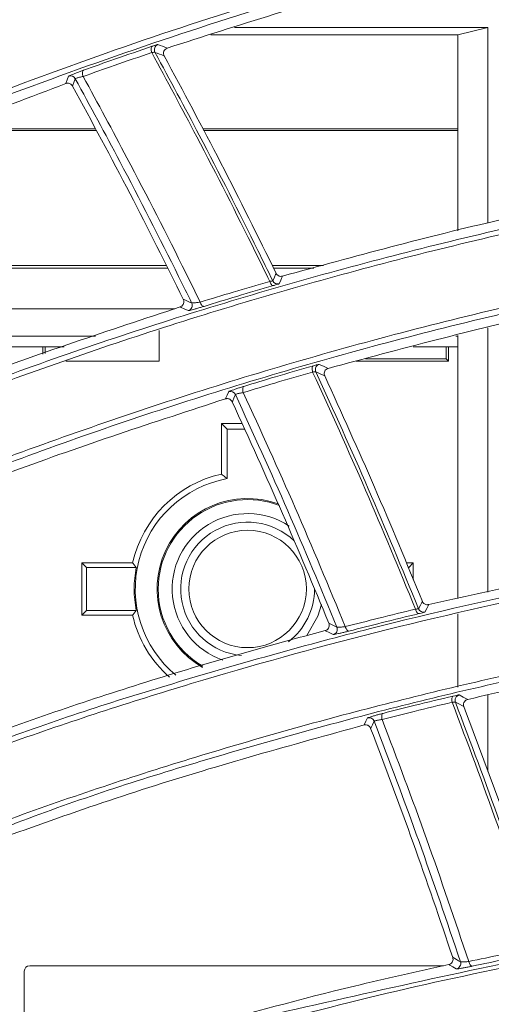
# Model space of a CAD drawing. Header units: millimetres. Extents: x 0 to 1118, y 0 to 864.
# Tile 403 of 512: x 565.51 to 569.81, y 435.18 to 444.17. Entities that reach past the tile are written whole.
import ezdxf

# ---------------------------------------------------------------- set-up
doc = ezdxf.new("R2010")
doc.units = ezdxf.units.MM
doc.styles.add('SLDTEXTSTYLE0', font='TXT', dxfattribs={"width": 0.605})
doc.dimstyles.new('SLDDIMSTYLE3', dxfattribs={"dimtxt": 3.175, "dimasz": 3.302, "dimexe": 0, "dimexo": 0.0625, "dimgap": 0.79375, "dimtad": 0, "dimtih": 1, "dimtoh": 1, "dimdec": 1, "dimlfac": 4, "dimrnd": 1e-09, "dimzin": 12, "dimdsep": 46, "dimtxsty": 'SLDTEXTSTYLE0', "dimsah": 1, "dimcen": 0.09, "dimadec": 0, "dimazin": 3, "dimtfac": 1, "dimtofl": 0, "dimtmove": 0, "dimatfit": 3, "dimfxl": 1, "dimfrac": 2, "dimtolj": 1, "dimtzin": 12, "dimarcsym": 0})

# ---------------------------------------------------------------- blocks, each defined once
blk = doc.blocks.new('_D_3')
at = {"color": 7, "linetype": 'Continuous', "lineweight": 0}
for p, q in [((465.5768, 443.2583), (465.5768, 471.3527)), ((606.8697, 443.2583), (606.8697, 471.3527)), ((465.5768, 469.7527), (530.7662, 469.7527)), ((606.8697, 469.7527), (541.6803, 469.7527))]:
    blk.add_line(p, q, dxfattribs=at)
for points in [[(465.5768, 469.7527), (468.8788, 469.2447), (468.8788, 470.2607)], [(606.8697, 469.7527), (603.5677, 470.2607), (603.5677, 469.2447)]]:
    blk.add_solid(points, dxfattribs=at)
at = {"color": 7, "linetype": 'Continuous', "lineweight": 0, "insert": (530.7662, 471.4091), "char_height": 3.175, "attachment_point": 1, "style": 'SLDTEXTSTYLE0'}
blk.add_mtext('565.2', dxfattribs=at)
blk = doc.blocks.new('_D_4')
at = {"color": 7, "linetype": 'Continuous', "lineweight": 0}
for p, q in [((462.0032, 441.2861), (462.0032, 484.1997)), ((610.4432, 441.2861), (610.4432, 484.1997)), ((462.0032, 482.5997), (530.7662, 482.5997)), ((610.4432, 482.5997), (541.6803, 482.5997))]:
    blk.add_line(p, q, dxfattribs=at)
for points in [[(462.0032, 482.5997), (465.3052, 482.0917), (465.3052, 483.1077)], [(610.4432, 482.5997), (607.1412, 483.1077), (607.1412, 482.0917)]]:
    blk.add_solid(points, dxfattribs=at)
at = {"color": 7, "linetype": 'Continuous', "lineweight": 0, "insert": (530.7662, 484.2562), "char_height": 3.175, "attachment_point": 1, "style": 'SLDTEXTSTYLE0'}
blk.add_mtext('593.8', dxfattribs=at)

msp = doc.modelspace()

# ---------------------------------------------------------------- linework, layer by layer
at = {"color": 7, "linetype": 'Continuous', "lineweight": 15}
for p, q in [((569.7775, 444.0989), (567.4653, 444.0989)), ((569.5045, 444.0333), (569.7775, 444.0989)), ((569.7775, 442.3135), (569.7775, 444.0989)), ((567.2501, 444.0333), (569.5045, 444.0333)), ((569.5045, 444.0333), (569.5045, 442.2429)), ((566.2048, 443.1597), (564.8443, 443.1597)), ((566.1962, 443.1758), (564.8851, 443.1758)), ((569.5045, 443.1758), (567.176, 443.1758)), ((569.5045, 443.1597), (567.1846, 443.1597)), ((566.8434, 441.9258), (562.1694, 441.9258)), ((568.2792, 441.9258), (567.8105, 441.9258)), ((566.855, 441.9027), (562.1818, 441.9027)), ((568.1898, 441.9027), (567.8221, 441.9027)), ((566.7782, 441.0508), (566.7782, 441.3326)), ((569.7775, 438.9431), (569.7775, 441.3552)), ((569.5045, 441.286), (569.5045, 438.885)), ((562.5741, 441.1825), (565.9126, 441.1825)), ((565.7157, 441.1825), (565.7157, 441.1146)), ((565.7376, 441.1825), (565.7376, 441.1222)), ((569.0961, 441.1825), (569.5045, 441.1825)), ((569.3964, 441.0727), (569.3964, 441.1825)), ((569.4182, 441.0508), (569.4182, 441.1825)), ((565.9267, 441.0508), (566.7782, 441.0508)), ((568.5763, 441.0508), (569.4182, 441.0508)), ((568.6626, 441.0727), (569.3964, 441.0727)), ((569.3964, 441.0727), (569.4182, 441.0508)), ((567.347, 440.4829), (567.5343, 440.4829)), ((567.3982, 440.4316), (567.347, 440.4829)), ((567.347, 440.0206), (567.347, 440.4829)), ((567.3982, 440.4316), (567.5574, 440.4316)), ((567.3982, 439.9788), (567.3982, 440.4316)), ((566.1154, 439.1685), (566.074, 439.2099)), ((566.074, 439.2099), (566.074, 438.7324)), ((566.5363, 439.2099), (566.074, 439.2099)), ((566.1154, 439.1685), (566.1154, 438.7738)), ((566.5699, 439.1685), (566.1154, 439.1685)), ((569.0332, 439.2099), (569.0975, 439.2099)), ((569.056, 439.1685), (569.0975, 439.2099)), ((569.0975, 439.2099), (569.0975, 439.0567)), ((566.1154, 438.7738), (566.074, 438.7324)), ((566.5363, 438.7324), (566.074, 438.7324)), ((566.5699, 438.7738), (566.1154, 438.7738)), ((569.5045, 438.744), (569.5045, 438.0748)), ((569.7775, 437.3047), (569.7775, 438.0039)), ((565.5482, 434.4841), (565.5482, 435.4793)), ((569.3734, 435.5293), (565.5982, 435.5293))]:
    msp.add_line(p, q, dxfattribs=at)
at = {"color": 9, "linetype": 'Continuous', "lineweight": 0}
for p, q in [((562.3843, 441.531), (566.9229, 441.531)), ((566.199, 441.2813), (562.5203, 441.2813)), ((569.5045, 441.2813), (569.4859, 441.2813)), ((562.574, 441.1827), (565.9131, 441.1827)), ((569.0968, 441.1827), (569.5045, 441.1827))]:
    msp.add_line(p, q, dxfattribs=at)
at = {"color": 9, "linetype": 'Continuous', "lineweight": 0, "flags": 128}
for points in [[(566.711, 443.8711), (566.708, 443.8806), (566.7059, 443.8901), (566.7048, 443.8993), (566.7047, 443.9078), (566.7057, 443.9152), (566.7078, 443.9213), (566.7108, 443.9258), (566.7146, 443.9286)], [(566.7405, 443.8734), (566.7365, 443.8834), (566.7353, 443.8883)], [(565.9274, 443.5885), (565.9306, 443.5972), (565.94, 443.6229), (565.9516, 443.6546)], [(566.0133, 443.632), (566.0011, 443.5985), (565.9924, 443.5746), (565.9888, 443.5649)], [(566.0856, 443.6528), (566.0824, 443.6622), (566.0802, 443.6716), (566.079, 443.6808), (566.0788, 443.6892), (566.0798, 443.6966), (566.0818, 443.7027), (566.0848, 443.7073), (566.0886, 443.7101)], [(567.815, 441.7861), (567.8307, 441.8203), (567.8415, 441.8439), (567.8463, 441.8544)], [(567.821, 441.7425), (567.8167, 441.7425), (567.8122, 441.7441), (567.8075, 441.7473), (567.8028, 441.7519), (567.7982, 441.7579), (567.794, 441.7649), (567.7903, 441.7728), (567.7872, 441.7813)], [(567.9046, 441.8289), (567.8994, 441.8175), (567.8883, 441.7932), (567.873, 441.7597)], [(567.188, 441.5528), (567.1836, 441.5527), (567.1789, 441.5543), (567.1741, 441.5574), (567.1692, 441.5619), (567.1645, 441.5678), (567.1602, 441.5749), (567.1563, 441.5827), (567.153, 441.5912)], [(567.0443, 441.514), (567.0082, 441.53), (566.979, 441.5428), (566.9695, 441.547)], [(568.1794, 440.9529), (568.1768, 440.9625), (568.1752, 440.9721), (568.1746, 440.9812), (568.1749, 440.9896), (568.1763, 440.9969), (568.1786, 441.0028), (568.1818, 441.0072), (568.1857, 441.0097)], [(568.2088, 440.9543), (568.2054, 440.9644), (568.2046, 440.9689)], [(568.2396, 441.023), (568.279, 441.0054), (568.3215, 440.9862)], [(567.3848, 440.7082), (567.3885, 440.7168), (567.3995, 440.7421), (567.413, 440.7734)], [(567.5461, 440.7654), (567.5434, 440.7749), (567.5417, 440.7844), (567.5409, 440.7935), (567.5412, 440.8018), (567.5425, 440.8091), (567.5448, 440.8151), (567.548, 440.8194), (567.5519, 440.822)], [(567.474, 440.7471), (567.4597, 440.7139), (567.4495, 440.6904), (567.4454, 440.6807)], [(569.1497, 438.7457), (569.1454, 438.7459), (569.1409, 438.7477), (569.1364, 438.7512), (569.1319, 438.7561), (569.1276, 438.7623), (569.1238, 438.7696), (569.1204, 438.7778), (569.1177, 438.7865)], [(569.1456, 438.7905), (569.1633, 438.8241), (569.1755, 438.8472), (569.181, 438.8576)], [(569.2385, 438.8284), (569.2326, 438.8172), (569.22, 438.7934), (569.2027, 438.7605)], [(568.5105, 438.5862), (568.5062, 438.5863), (568.5015, 438.5881), (568.4968, 438.5915), (568.4922, 438.5963), (568.4878, 438.6025), (568.4837, 438.6098), (568.4802, 438.618), (568.4774, 438.6267)], [(568.3661, 438.5543), (568.3313, 438.5721), (568.3033, 438.5864), (568.294, 438.5912)], [(569.4614, 437.9925), (569.4575, 437.9901), (569.4542, 437.986), (569.4516, 437.9803), (569.4499, 437.9731), (569.4492, 437.9648), (569.4494, 437.9557), (569.4505, 437.9461), (569.4526, 437.9365)], [(569.5161, 438.0033), (569.5541, 437.9837), (569.595, 437.9624)], [(569.4818, 437.937), (569.4791, 437.9472), (569.4786, 437.9512)], [(568.649, 437.7284), (568.6532, 437.737), (568.6657, 437.7618), (568.6812, 437.7927)], [(568.8215, 437.8347), (568.8175, 437.8323), (568.8142, 437.8281), (568.8117, 437.8223), (568.8101, 437.8152), (568.8094, 437.8069), (568.8097, 437.7979), (568.811, 437.7884), (568.8132, 437.7788)], [(568.7413, 437.7626), (568.7249, 437.7299), (568.7134, 437.7068), (568.7086, 437.6973)], [(569.4903, 435.4998), (569.4569, 435.5193), (569.4301, 435.535), (569.4211, 435.5402)], [(569.6038, 435.5674), (569.6063, 435.5585), (569.6094, 435.5501), (569.6131, 435.5426), (569.6172, 435.5361), (569.6216, 435.531), (569.6262, 435.5273), (569.6307, 435.5253), (569.6351, 435.525)]]:
    msp.add_lwpolyline(points, dxfattribs=at)
at = {"color": 7, "linetype": 'Continuous', "lineweight": 15, "flags": 128}
for points in [[(566.5699, 439.1685), (566.541, 439.204), (566.5363, 439.2099)], [(568.1264, 438.5449), (568.2277, 438.7224), (568.2595, 438.8294)], [(566.5699, 438.7738), (566.541, 438.7383), (566.5363, 438.7324)]]:
    msp.add_lwpolyline(points, dxfattribs=at)
at = {"color": 7, "linetype": 'Continuous', "lineweight": 15}
msp.add_circle((567.5857, 438.9711), 0.5362, dxfattribs=at)
for centre, radius, start, end in [((566.7845, 443.8973), 0.05, 109.76649, 190.29771), ((565.9695, 443.6079), 0.05, 28.86786, 110.96139), ((567.8601, 441.808), 0.05, 205.90749, 285.02169), ((568.2542, 440.9752), 0.05, 107.00267, 187.20598), ((567.4287, 440.7259), 0.05, 25.03711, 108.19101), ((567.5857, 438.9711), 1.0763, 102.81787, 167.18213), ((567.5857, 438.9711), 1.025, 100.54029, 230.29271), ((567.5857, 438.9711), 0.826, 70.08801, 240.1184), ((567.5857, 438.9711), 0.8157, 69.0027, 180), ((567.5857, 438.9711), 0.6885, 56.59291, 250.874), ((567.5857, 438.9711), 0.6104, 45.96801, 264.70035), ((567.5857, 438.9711), 1.0348, 169.00757, 190.99243), ((567.5857, 438.9711), 0.8157, 180, 239.95111), ((567.5857, 438.9711), 0.6104, 307.84351, 0), ((569.192, 438.8093), 0.05, 202.07394, 282.36368), ((567.5857, 438.9711), 1.0763, 192.81787, 228.59439), ((569.5285, 437.9548), 0.05, 104.35618, 184.13281)]:
    msp.add_arc(centre, radius, start, end, dxfattribs=at)
at = {"color": 9, "linetype": 'Continuous', "lineweight": 0}
for centre, radius, start, end in [((545.6858, 388.5663), 59.2552, 69.071057, 69.158787), ((546.1482, 389.808), 57.8542, 69.061078, 69.149216), ((543.5195, 388.2264), 58.3258, 66.180055, 66.262106), ((567.0301, 441.562), 0.05, 286.45058, 25.96655), ((544.2038, 387.3817), 58.7049, 65.777614, 65.86363), ((540.8009, 384.6378), 60.6301, 62.92128, 62.999397), ((568.3542, 438.6029), 0.05, 283.78473, 22.11323), ((544.028, 388.7726), 55.3628, 62.53797, 62.6282), ((568.6946, 437.7445), 0.05, 21.18173, 105.54043), ((539.5125, 384.1978), 59.4936, 59.700641, 59.77934), ((569.4806, 435.5489), 0.05, 281.22008, 18.23713)]:
    msp.add_arc(centre, radius, start, end, dxfattribs=at)
at = {"color": 7, "linetype": 'Continuous', "lineweight": 15}
msp.add_ellipse((565.5982, 435.4793), major_axis=(0.0354, -0.0354), ratio=0.999924, start_param=2.356233, end_param=3.926953, dxfattribs=at)
for points, knots in [([(557.4384, 443.6043), (557.4384, 443.6043), (558.0674, 444.2334), (559.7827, 445.0135), (562.1782, 446.39), (564.7936, 447.5083), (567.4484, 448.449), (570.1693, 449.185), (572.9646, 449.7265), (575.8109, 450.0646), (577.9059, 450.1434), (578.8287, 450.1434), (578.8287, 450.1434)], [0, 0, 0, 0, 0.000001, 0.129872, 0.26045, 0.387212, 0.514753, 0.634396, 0.754031, 0.877018, 0.999999, 1, 1, 1, 1]), ([(578.8408, 450.1007), (577.8751, 450.0796), (575.9438, 450.0374), (573.0847, 449.7), (570.275, 449.1671), (567.5112, 448.4211), (564.8323, 447.4805), (562.2459, 446.3456), (559.7727, 445.0509), (558.2521, 444.0692), (557.4896, 443.577)], [0, 0, 0, 0, 0.119572, 0.23915, 0.362177, 0.485214, 0.611968, 0.739525, 0.8694, 1, 1, 1, 1]), ([(557.8556, 443.0343), (558.68, 443.5642), (560.3343, 444.6276), (562.9937, 445.9814), (565.7442, 447.1325), (568.4065, 448.0049), (571.0121, 448.653), (573.542, 449.1008), (576.1533, 449.3918), (577.9451, 449.4286), (578.841, 449.447)], [0, 0, 0, 0, 0.1431701, 0.2872849, 0.4199583, 0.5535346, 0.6638516, 0.7741628, 0.8870836, 1, 1, 1, 1]), ([(578.8287, 449.3899), (578.8287, 449.3899), (577.9207, 449.3899), (576.2212, 449.328), (573.6108, 449.0561), (571.0658, 448.6073), (568.428, 447.9543), (565.7482, 447.0751), (563.0105, 445.9342), (560.327, 444.5544), (558.7237, 443.555), (557.8601, 442.9792), (557.8601, 442.9792)], [0, 0, 0, 0, 0, 0.110264, 0.220532, 0.333469, 0.446413, 0.579077, 0.712668, 0.855848, 0.999999, 1, 1, 1, 1]), ([(559.6139, 441.5652), (559.6139, 441.5652), (560.4621, 441.9893), (562.0322, 442.914), (564.6915, 444.0481), (567.3903, 445.0062), (570.1476, 445.7471), (572.9438, 446.283), (575.7726, 446.6131), (577.8243, 446.6895), (578.7399, 446.6895), (578.7399, 446.6895)], [0, 0, 0, 0, 0.0000007, 0.1490544, 0.2983158, 0.4473276, 0.5854617, 0.7235856, 0.8617965, 0.9999993, 1, 1, 1, 1]), ([(578.7533, 446.6464), (577.7793, 446.6251), (575.824, 446.5822), (572.9662, 446.2402), (570.1809, 445.7101), (567.6737, 445.0341), (565.4271, 444.2705), (563.423, 443.4575), (561.4888, 442.5509), (560.2713, 441.8731), (559.6626, 441.5342)], [0, 0, 0, 0, 0.1376895, 0.2763788, 0.4140537, 0.5526177, 0.6636793, 0.7747445, 0.8873705, 1, 1, 1, 1]), ([(559.9898, 440.9674), (560.8418, 441.4346), (562.5513, 442.3723), (565.2775, 443.5316), (568.0841, 444.4866), (570.6051, 445.1271), (572.8479, 445.5437), (574.7769, 445.7985), (576.7455, 445.9621), (578.0842, 445.9825), (578.7535, 445.9927)], [0, 0, 0, 0, 0.159169, 0.31939, 0.467986, 0.617595, 0.712568, 0.807538, 0.90377, 1, 1, 1, 1]), ([(578.7399, 445.9359), (578.7399, 445.9359), (577.9117, 445.9359), (576.0586, 445.8719), (573.4945, 445.5957), (570.8069, 445.1227), (568.0822, 444.43), (565.285, 443.4742), (562.5363, 442.3271), (560.8831, 441.3583), (559.9909, 440.9122), (559.9909, 440.9122)], [0, 0, 0, 0, 0.000001, 0.12737, 0.254939, 0.38233, 0.531433, 0.680549, 0.840267, 0.999999, 1, 1, 1, 1]), ([(566.8524, 443.912), (567.5014, 444.1199), (568.8017, 444.5365), (570.1622, 444.8508), (570.8437, 445.0083)], [0, 0, 0, 0, 0.499136, 1, 1, 1, 1]), ([(566.8524, 443.912), (566.8455, 443.9087), (566.8327, 443.9026), (566.8208, 443.8851), (566.8167, 443.8667), (566.8189, 443.8516), (566.8225, 443.8441), (566.8237, 443.8417)], [0, 0, 0, 0, 0.2763914, 0.5143525, 0.7292101, 0.912956, 1, 1, 1, 1]), ([(566.8237, 443.8417), (566.9984, 443.516), (567.3506, 442.8594), (567.6802, 442.1912), (567.8463, 441.8544)], [0, 0, 0, 0, 0.496014, 1, 1, 1, 1]), ([(562.1922, 441.9922), (562.7948, 442.2796), (564.0017, 442.8555), (565.2848, 443.3439), (565.9274, 443.5885)], [0, 0, 0, 0, 0.499218, 1, 1, 1, 1]), ([(565.9888, 443.5649), (565.9858, 443.5693), (565.9799, 443.5781), (565.9667, 443.587), (565.9515, 443.5918), (565.9379, 443.5917), (565.93, 443.5893), (565.9274, 443.5885)], [0, 0, 0, 0, 0.208082, 0.415771, 0.634699, 0.876348, 1, 1, 1, 1]), ([(565.9888, 443.5649), (566.1653, 443.2382), (566.513, 442.5948), (566.8385, 441.94), (566.9987, 441.6176)], [0, 0, 0, 0, 0.507761, 1, 1, 1, 1]), ([(561.7295, 439.3647), (561.7295, 439.3647), (562.3332, 439.6665), (563.5324, 440.2023), (565.4438, 440.9604), (567.4282, 441.619), (569.5065, 442.1851), (571.6626, 442.6425), (573.9003, 442.9802), (576.1533, 443.1883), (577.7672, 443.2355), (578.4981, 443.2355), (578.4981, 443.2355)], [0, 0, 0, 0, 0.000001, 0.122322, 0.24464, 0.368523, 0.492402, 0.61903, 0.746162, 0.872802, 0.999999, 1, 1, 1, 1]), ([(578.5127, 443.192), (577.7417, 443.1787), (576.1962, 443.152), (573.924, 442.9373), (571.694, 442.6026), (569.5488, 442.1477), (567.4893, 441.5885), (565.5153, 440.9327), (563.5993, 440.1861), (562.3833, 439.6156), (561.7752, 439.3303)], [0, 0, 0, 0, 0.126628, 0.253822, 0.380442, 0.507578, 0.629876, 0.752178, 0.876087, 1, 1, 1, 1]), ([(571.9251, 442.754), (571.2425, 442.6254), (569.875, 442.3677), (568.5621, 442.0087), (567.9046, 441.8289)], [0, 0, 0, 0, 0.499156, 1, 1, 1, 1]), ([(578.4981, 442.482), (578.4981, 442.482), (577.4786, 442.482), (575.6247, 442.4054), (572.7689, 442.0773), (570.2196, 441.585), (567.9275, 440.9825), (565.8902, 440.3214), (563.9214, 439.5498), (562.683, 438.9985), (562.06, 438.687), (562.06, 438.687)], [0, 0, 0, 0, 0.000001, 0.161713, 0.323721, 0.485471, 0.614112, 0.742757, 0.871376, 0.999999, 1, 1, 1, 1]), ([(562.0621, 438.742), (562.6823, 439.0327), (563.9246, 439.615), (565.8924, 440.3744), (567.9327, 441.0399), (569.9994, 441.5821), (572.0806, 442.0043), (574.1741, 442.3065), (576.3182, 442.5014), (577.7813, 442.526), (578.5129, 442.5383)], [0, 0, 0, 0, 0.128383, 0.257187, 0.385581, 0.514447, 0.634915, 0.75538, 0.877692, 1, 1, 1, 1]), ([(567.8463, 441.8544), (567.8489, 441.85), (567.8541, 441.8413), (567.8665, 441.8323), (567.8809, 441.827), (567.8941, 441.8264), (567.9019, 441.8282), (567.9046, 441.8289)], [0, 0, 0, 0, 0.207293, 0.414211, 0.630792, 0.873246, 1, 1, 1, 1]), ([(568.3215, 440.9862), (568.9773, 441.1622), (570.2912, 441.5148), (571.6594, 441.7632), (572.3447, 441.8875)], [0, 0, 0, 0, 0.499143, 1, 1, 1, 1]), ([(566.9695, 441.547), (566.9751, 441.5495), (566.9863, 441.5545), (566.9984, 441.5693), (567.0044, 441.5871), (567.0041, 441.6042), (567.0002, 441.6138), (566.9987, 441.6176)], [0, 0, 0, 0, 0.224569, 0.449293, 0.667524, 0.865677, 1, 1, 1, 1]), ([(566.9695, 441.547), (566.3204, 441.3325), (565.0202, 440.9028), (563.791, 440.3853), (563.1754, 440.1261)], [0, 0, 0, 0, 0.499227, 1, 1, 1, 1]), ([(568.3215, 440.9862), (568.3145, 440.9833), (568.3014, 440.9777), (568.2888, 440.9609), (568.2838, 440.9427), (568.2852, 440.9279), (568.2883, 440.9204), (568.2892, 440.9182)], [0, 0, 0, 0, 0.28012, 0.51939, 0.734836, 0.919716, 1, 1, 1, 1]), ([(568.2892, 440.9182), (568.4426, 440.5797), (568.7517, 439.898), (569.0372, 439.206), (569.181, 438.8576)], [0, 0, 0, 0, 0.496467, 1, 1, 1, 1]), ([(563.5844, 439.2957), (564.1989, 439.5534), (565.43, 440.0696), (566.7325, 440.4951), (567.3848, 440.7082)], [0, 0, 0, 0, 0.499216, 1, 1, 1, 1]), ([(567.4454, 440.6807), (567.4427, 440.6853), (567.4374, 440.6945), (567.4247, 440.7043), (567.4099, 440.7101), (567.3959, 440.711), (567.3877, 440.7089), (567.3848, 440.7082)], [0, 0, 0, 0, 0.205811, 0.411232, 0.627585, 0.86585, 1, 1, 1, 1]), ([(567.4454, 440.6807), (567.6001, 440.3419), (567.9055, 439.6731), (568.1877, 438.9942), (568.3269, 438.6594)], [0, 0, 0, 0, 0.506717, 1, 1, 1, 1]), ([(567.3982, 439.9788), (567.3865, 439.9885), (567.3694, 440.0026), (567.3523, 440.0163), (567.347, 440.0206)], [0, 0, 0, 0, 0.685729, 1, 1, 1, 1]), ([(563.7745, 436.9967), (563.7745, 436.9967), (564.1638, 437.1265), (565.4175, 437.6463), (566.9855, 438.1392), (568.7052, 438.625), (570.4696, 439.0268), (572.3098, 439.3563), (574.202, 439.5988), (576.1581, 439.7479), (577.408, 439.7816), (578.1039, 439.7816), (578.1039, 439.7816)], [0, 0, 0, 0, 0.000001, 0.121674, 0.243345, 0.366131, 0.488915, 0.616492, 0.744432, 0.872018, 0.999999, 1, 1, 1, 1]), ([(578.1197, 439.7375), (577.4674, 439.7279), (576.1607, 439.7088), (574.2338, 439.555), (572.3363, 439.3144), (570.5082, 438.9873), (568.7494, 438.5856), (567.0595, 438.1152), (565.4079, 437.5783), (564.3473, 437.1655), (563.817, 436.9591)], [0, 0, 0, 0, 0.127578, 0.255557, 0.383129, 0.511071, 0.632731, 0.754394, 0.877196, 1, 1, 1, 1]), ([(573.2806, 439.563), (573.1305, 439.5434), (572.3681, 439.4437), (571.0072, 439.2233), (569.8285, 438.9602), (569.2385, 438.8284)], [0, 0, 0, 0, 0.109079, 0.553954, 1, 1, 1, 1]), ([(564.0621, 436.3523), (564.6019, 436.5622), (565.6827, 436.9824), (567.3718, 437.5267), (569.1079, 438.0022), (570.8669, 438.3919), (572.6422, 438.6973), (574.4333, 438.9165), (576.2588, 439.0572), (577.4995, 439.0748), (578.1198, 439.0837)], [0, 0, 0, 0, 0.126999, 0.254297, 0.381304, 0.508639, 0.630813, 0.752984, 0.876493, 1, 1, 1, 1]), ([(578.1039, 439.028), (578.1039, 439.028), (577.5209, 439.028), (576.2506, 438.9977), (574.4505, 438.864), (572.649, 438.644), (570.8649, 438.3371), (569.1004, 437.9474), (567.3676, 437.4683), (565.6758, 436.9408), (564.6017, 436.4793), (564.0569, 436.2977), (564.0569, 436.2977)], [0, 0, 0, 0, 0.000001, 0.122148, 0.244298, 0.367807, 0.49132, 0.618329, 0.74567, 0.872684, 0.999999, 1, 1, 1, 1]), ([(569.181, 438.8576), (569.1833, 438.853), (569.188, 438.844), (569.1997, 438.8341), (569.2138, 438.8279), (569.2272, 438.8264), (569.2354, 438.8279), (569.2385, 438.8284)], [0, 0, 0, 0, 0.204623, 0.408905, 0.62239, 0.860942, 1, 1, 1, 1]), ([(568.294, 438.5912), (568.2997, 438.5934), (568.3111, 438.5978), (568.3239, 438.612), (568.3308, 438.6294), (568.3313, 438.6462), (568.3282, 438.6557), (568.3269, 438.6594)], [0, 0, 0, 0, 0.226607, 0.453422, 0.673106, 0.872591, 1, 1, 1, 1]), ([(569.595, 437.9624), (569.7397, 437.9956), (570.4696, 438.1631), (571.8069, 438.4284), (573.0278, 438.5932), (573.6391, 438.6757)], [0, 0, 0, 0, 0.109924, 0.55436, 1, 1, 1, 1]), ([(568.294, 438.5912), (568.1196, 438.5441), (567.372, 438.3425), (566.0732, 437.9481), (564.9884, 437.5507), (564.4454, 437.3517)], [0, 0, 0, 0, 0.131911, 0.565454, 1, 1, 1, 1]), ([(569.595, 437.9624), (569.5889, 437.9603), (569.5766, 437.956), (569.563, 437.9418), (569.5559, 437.9243), (569.5555, 437.9084), (569.5582, 437.8999), (569.5592, 437.8969)], [0, 0, 0, 0, 0.239965, 0.480574, 0.70233, 0.893769, 1, 1, 1, 1]), ([(569.5592, 437.8969), (569.6898, 437.5487), (569.9544, 436.8431), (570.1945, 436.1288), (570.3161, 435.767)], [0, 0, 0, 0, 0.493542, 1, 1, 1, 1]), ([(564.7935, 436.4948), (565.4184, 436.7235), (566.6702, 437.1816), (567.9887, 437.546), (568.649, 437.7284)], [0, 0, 0, 0, 0.499216, 1, 1, 1, 1]), ([(568.7086, 437.6973), (568.7062, 437.702), (568.7015, 437.7116), (568.6895, 437.7222), (568.6751, 437.7289), (568.6609, 437.7308), (568.6523, 437.7291), (568.649, 437.7284)], [0, 0, 0, 0, 0.203249, 0.406041, 0.619493, 0.854116, 1, 1, 1, 1]), ([(568.7086, 437.6973), (568.84, 437.3492), (569.1017, 436.6563), (569.3393, 435.9548), (569.4575, 435.6057)], [0, 0, 0, 0, 0.502365, 1, 1, 1, 1]), ([(565.7373, 434.4559), (565.7373, 434.4559), (566.5927, 434.8123), (568.4673, 435.2331), (571.329, 435.8682), (574.4159, 436.2365), (576.4209, 436.3277), (577.5578, 436.3277), (577.5578, 436.3277)], [0, 0, 0, 0, 0.000001, 0.244522, 0.489025, 0.744499, 0.999999, 1, 1, 1, 1]), ([(577.5746, 436.2828), (576.5167, 436.2577), (574.4009, 436.2074), (571.3756, 435.8112), (568.4796, 435.2321), (566.6793, 434.6882), (565.7763, 434.4153)], [0, 0, 0, 0, 0.255492, 0.510964, 0.754708, 1, 1, 1, 1]), ([(565.9785, 433.793), (566.8996, 434.0706), (568.742, 434.6258), (571.6296, 435.1894), (574.5719, 435.5601), (576.5714, 435.6059), (577.5747, 435.6289)], [0, 0, 0, 0, 0.254246, 0.508515, 0.753383, 1, 1, 1, 1]), ([(569.4211, 435.5402), (569.1332, 435.4759), (567.8651, 435.1926), (566.6511, 434.8231), (565.7126, 434.5376)], [0, 0, 0, 0, 0.227032, 1, 1, 1, 1]), ([(577.5578, 435.5741), (577.5578, 435.5741), (576.5982, 435.5741), (574.5443, 435.4907), (571.6199, 435.1484), (568.7525, 434.5297), (566.8431, 434.1026), (565.9703, 433.7389), (565.9703, 433.7389)], [0, 0, 0, 0, 0.000001, 0.245715, 0.491448, 0.745726, 0.999999, 1, 1, 1, 1]), ([(569.4211, 435.5402), (569.4269, 435.5421), (569.4385, 435.546), (569.4519, 435.5596), (569.4596, 435.5766), (569.4609, 435.593), (569.4584, 435.6023), (569.4575, 435.6057)], [0, 0, 0, 0, 0.229088, 0.458321, 0.679794, 0.880841, 1, 1, 1, 1])]:
    msp.add_open_spline(points, degree=3, knots=knots, dxfattribs=at)
at = {"color": 9, "linetype": 'Continuous', "lineweight": 0}
for points, knots in [([(566.0886, 443.7101), (566.1832, 443.7438), (566.3909, 443.8179), (566.6004, 443.8895), (566.7146, 443.9286)], [0, 0, 0, 0, 0.455089, 1, 1, 1, 1]), ([(566.7676, 443.9444), (566.7675, 443.9444), (566.7667, 443.9446), (566.7606, 443.9433), (566.7422, 443.9378), (566.7238, 443.9316), (566.7146, 443.9286)], [0, 0, 0, 0, 0.0354292, 0.3550567, 0.6775411, 1, 1, 1, 1]), ([(566.711, 443.8711), (566.597, 443.8321), (566.3876, 443.7605), (566.18, 443.6865), (566.0856, 443.6528)], [0, 0, 0, 0, 0.544908, 1, 1, 1, 1]), ([(566.711, 443.8711), (566.716, 443.8718), (566.726, 443.8733), (566.737, 443.8742), (566.7393, 443.8737), (566.7405, 443.8734)], [0, 0, 0, 0, 0.326311, 0.649437, 1, 1, 1, 1]), ([(567.7872, 441.7813), (567.7434, 441.8711), (567.5273, 442.3145), (567.1731, 443.0136), (566.8488, 443.6155), (566.711, 443.8711)], [0, 0, 0, 0, 0.127475, 0.629442, 1, 1, 1, 1]), ([(566.7405, 443.8734), (566.8763, 443.6214), (567.1987, 443.0228), (567.5526, 442.3246), (567.77, 441.8785), (567.815, 441.7861)], [0, 0, 0, 0, 0.365824, 0.868702, 1, 1, 1, 1]), ([(566.0886, 443.7101), (566.0883, 443.71), (566.0785, 443.7065), (566.0575, 443.6987), (566.0253, 443.6864), (565.9955, 443.6746), (565.9716, 443.6646), (565.9552, 443.6572), (565.9528, 443.6555), (565.9516, 443.6546)], [0, 0, 0, 0, 0.005233, 0.17409, 0.341361, 0.50693, 0.671372, 0.83572, 1, 1, 1, 1]), ([(566.0133, 443.632), (566.0138, 443.6326), (566.0148, 443.6338), (566.0233, 443.6371), (566.0359, 443.6411), (566.0516, 443.6453), (566.0691, 443.6495), (566.08, 443.6517), (566.0856, 443.6528)], [0, 0, 0, 0, 0.162191, 0.324433, 0.487777, 0.653805, 0.823082, 1, 1, 1, 1]), ([(567.0751, 441.5839), (567.0355, 441.6647), (566.8228, 442.0981), (566.4735, 442.7834), (566.1498, 443.3804), (566.0133, 443.632)], [0, 0, 0, 0, 0.116992, 0.627724, 1, 1, 1, 1]), ([(566.0856, 443.6528), (566.2196, 443.4053), (566.5411, 442.812), (566.8926, 442.1224), (567.1094, 441.6802), (567.153, 441.5912)], [0, 0, 0, 0, 0.36365, 0.871958, 1, 1, 1, 1]), ([(567.153, 441.5912), (567.2531, 441.622), (567.4636, 441.6866), (567.6758, 441.7487), (567.7872, 441.7813)], [0, 0, 0, 0, 0.475348, 1, 1, 1, 1]), ([(567.7872, 441.7813), (567.7882, 441.7815), (567.7943, 441.7822), (567.8039, 441.7835), (567.8131, 441.7851), (567.8144, 441.7858), (567.815, 441.7861)], [0, 0, 0, 0, 0.065704, 0.3825474, 0.6924919, 1, 1, 1, 1]), ([(567.821, 441.7425), (567.823, 441.7431), (567.8343, 441.7464), (567.8523, 441.7518), (567.8693, 441.7575), (567.8718, 441.7589), (567.873, 441.7597)], [0, 0, 0, 0, 0.064369, 0.377437, 0.688633, 1, 1, 1, 1]), ([(567.821, 441.7425), (567.7099, 441.71), (567.4981, 441.648), (567.2879, 441.5835), (567.188, 441.5528)], [0, 0, 0, 0, 0.5246518, 1, 1, 1, 1]), ([(567.0751, 441.5839), (567.0759, 441.5838), (567.0777, 441.5834), (567.0871, 441.5838), (567.1011, 441.5849), (567.1181, 441.5867), (567.1363, 441.5889), (567.1474, 441.5905), (567.153, 441.5912)], [0, 0, 0, 0, 0.148562, 0.31459, 0.484779, 0.657144, 0.829073, 1, 1, 1, 1]), ([(567.0443, 441.514), (567.0457, 441.5141), (567.0487, 441.5142), (567.0659, 441.5181), (567.0916, 441.5248), (567.1232, 441.5336), (567.1572, 441.5434), (567.1777, 441.5497), (567.188, 441.5528)], [0, 0, 0, 0, 0.152284, 0.320542, 0.490567, 0.660945, 0.830442, 1, 1, 1, 1]), ([(568.1794, 440.9529), (568.0643, 440.9196), (567.8524, 440.8584), (567.6421, 440.7945), (567.5461, 440.7654)], [0, 0, 0, 0, 0.543368, 1, 1, 1, 1]), ([(567.5519, 440.822), (567.648, 440.8512), (567.8584, 440.9151), (568.0704, 440.9764), (568.1857, 441.0097)], [0, 0, 0, 0, 0.456635, 1, 1, 1, 1]), ([(568.1794, 440.9529), (568.1844, 440.9535), (568.1944, 440.9547), (568.2045, 440.9551), (568.2082, 440.9548), (568.2087, 440.9543), (568.2088, 440.9543)], [0, 0, 0, 0, 0.323089, 0.64377, 0.959117, 1, 1, 1, 1]), ([(569.1177, 438.7865), (568.9681, 439.1499), (568.6684, 439.8777), (568.3426, 440.5941), (568.1794, 440.9529)], [0, 0, 0, 0, 0.499242, 1, 1, 1, 1]), ([(568.2396, 441.023), (568.2395, 441.023), (568.2387, 441.0233), (568.2323, 441.0222), (568.2137, 441.0176), (568.195, 441.0123), (568.1857, 441.0097)], [0, 0, 0, 0, 0.041399, 0.359479, 0.679701, 1, 1, 1, 1]), ([(568.2088, 440.9543), (568.3704, 440.5988), (568.6957, 439.8832), (568.995, 439.1563), (569.1456, 438.7905)], [0, 0, 0, 0, 0.49674, 1, 1, 1, 1]), ([(567.5519, 440.822), (567.5518, 440.822), (567.542, 440.819), (567.521, 440.8124), (567.4883, 440.8017), (567.458, 440.7913), (567.4336, 440.7825), (567.4168, 440.7759), (567.4143, 440.7742), (567.413, 440.7734)], [0, 0, 0, 0, 0.001489, 0.170246, 0.337712, 0.503869, 0.669294, 0.834686, 1, 1, 1, 1]), ([(567.474, 440.7471), (567.4745, 440.7476), (567.4756, 440.7488), (567.4842, 440.7518), (567.4968, 440.7554), (567.5126, 440.7591), (567.5299, 440.7627), (567.5407, 440.7645), (567.5461, 440.7654)], [0, 0, 0, 0, 0.163856, 0.327608, 0.492104, 0.658561, 0.827533, 1, 1, 1, 1]), ([(567.5461, 440.7654), (567.7061, 440.4154), (568.0295, 439.7082), (568.327, 438.9897), (568.4774, 438.6267)], [0, 0, 0, 0, 0.494818, 1, 1, 1, 1]), ([(568.4006, 438.6218), (568.2534, 438.9768), (567.9573, 439.6908), (567.6357, 440.3937), (567.474, 440.7471)], [0, 0, 0, 0, 0.497246, 1, 1, 1, 1]), ([(568.4774, 438.6267), (568.5783, 438.6526), (568.791, 438.7072), (569.0052, 438.7592), (569.1177, 438.7865)], [0, 0, 0, 0, 0.474609, 1, 1, 1, 1]), ([(569.1177, 438.7865), (569.1188, 438.7866), (569.1248, 438.7871), (569.1345, 438.7882), (569.1437, 438.7895), (569.145, 438.7902), (569.1456, 438.7905)], [0, 0, 0, 0, 0.066467, 0.3819, 0.691865, 1, 1, 1, 1]), ([(569.1497, 438.7457), (569.0374, 438.7184), (568.8236, 438.6665), (568.6113, 438.612), (568.5105, 438.5862)], [0, 0, 0, 0, 0.525392, 1, 1, 1, 1]), ([(569.1497, 438.7457), (569.1517, 438.7462), (569.1632, 438.7489), (569.1815, 438.7536), (569.1988, 438.7584), (569.2014, 438.7598), (569.2027, 438.7605)], [0, 0, 0, 0, 0.065356, 0.377753, 0.688838, 1, 1, 1, 1]), ([(568.4006, 438.6218), (568.4014, 438.6216), (568.403, 438.6211), (568.4123, 438.6212), (568.4261, 438.6219), (568.4428, 438.6232), (568.4609, 438.6248), (568.4719, 438.6261), (568.4774, 438.6267)], [0, 0, 0, 0, 0.150138, 0.316993, 0.486971, 0.658543, 0.829715, 1, 1, 1, 1]), ([(568.3661, 438.5543), (568.3676, 438.5543), (568.3705, 438.5543), (568.3877, 438.5574), (568.4136, 438.5629), (568.4453, 438.5701), (568.4794, 438.5783), (568.5002, 438.5835), (568.5105, 438.5862)], [0, 0, 0, 0, 0.153104, 0.3216033, 0.491405, 0.661411, 0.830669, 1, 1, 1, 1]), ([(568.8215, 437.8347), (568.9189, 437.8594), (569.1315, 437.9133), (569.3455, 437.9647), (569.4614, 437.9925)], [0, 0, 0, 0, 0.4582612, 1, 1, 1, 1]), ([(569.5161, 438.0033), (569.516, 438.0033), (569.5152, 438.0036), (569.5087, 438.0028), (569.4898, 437.999), (569.4709, 437.9947), (569.4614, 437.9925)], [0, 0, 0, 0, 0.046736, 0.363487, 0.681708, 1, 1, 1, 1]), ([(569.4526, 437.9365), (569.3367, 437.9087), (569.1229, 437.8574), (568.9105, 437.8035), (568.8132, 437.7788)], [0, 0, 0, 0, 0.541745, 1, 1, 1, 1]), ([(569.4818, 437.937), (569.4817, 437.9371), (569.4812, 437.9375), (569.4775, 437.938), (569.4675, 437.9378), (569.4576, 437.9369), (569.4526, 437.9365)], [0, 0, 0, 0, 0.046314, 0.361093, 0.679744, 1, 1, 1, 1]), ([(570.2488, 435.698), (570.2481, 435.7), (570.1246, 436.0757), (569.8695, 436.8257), (569.5919, 437.5652), (569.4526, 437.9365)], [0, 0, 0, 0, 0.002711, 0.499294, 1, 1, 1, 1]), ([(569.4818, 437.937), (569.6203, 437.5689), (569.8988, 436.8285), (570.1503, 436.0785), (570.2767, 435.7014)], [0, 0, 0, 0, 0.497239, 1, 1, 1, 1]), ([(568.8215, 437.8347), (568.8114, 437.832), (568.7911, 437.8267), (568.7578, 437.8175), (568.7272, 437.8086), (568.7023, 437.8008), (568.6851, 437.795), (568.6825, 437.7935), (568.6812, 437.7927)], [0, 0, 0, 0, 0.166699, 0.334358, 0.501093, 0.667375, 0.833732, 1, 1, 1, 1]), ([(568.8132, 437.7788), (568.8079, 437.7781), (568.7973, 437.7766), (568.7801, 437.7735), (568.7644, 437.7702), (568.7517, 437.767), (568.743, 437.7643), (568.7419, 437.7631), (568.7413, 437.7626)], [0, 0, 0, 0, 0.16833, 0.337002, 0.503802, 0.669343, 0.834593, 1, 1, 1, 1]), ([(569.5281, 435.5646), (569.4042, 435.9316), (569.1552, 436.669), (568.8797, 437.3969), (568.7413, 437.7626)], [0, 0, 0, 0, 0.497724, 1, 1, 1, 1]), ([(568.8132, 437.7788), (568.9505, 437.4158), (569.2275, 436.6835), (569.4777, 435.9415), (569.6038, 435.5674)], [0, 0, 0, 0, 0.4957442, 1, 1, 1, 1]), ([(569.6038, 435.5674), (569.7053, 435.5887), (569.9196, 435.6335), (570.1353, 435.6757), (570.2488, 435.698)], [0, 0, 0, 0, 0.473663, 1, 1, 1, 1]), ([(570.2789, 435.6553), (570.1656, 435.6331), (569.9503, 435.5909), (569.7364, 435.5462), (569.6351, 435.525)], [0, 0, 0, 0, 0.52634, 1, 1, 1, 1]), ([(569.6038, 435.5674), (569.5984, 435.5669), (569.5875, 435.566), (569.5697, 435.5648), (569.5531, 435.564), (569.5396, 435.5637), (569.5305, 435.5638), (569.5289, 435.5643), (569.5281, 435.5646)], [0, 0, 0, 0, 0.1696306, 0.3399816, 0.5107643, 0.6805712, 0.8480783, 1, 1, 1, 1]), ([(569.4903, 435.4998), (569.4917, 435.4997), (569.4946, 435.4995), (569.5119, 435.5019), (569.5377, 435.5061), (569.5695, 435.5119), (569.6038, 435.5185), (569.6247, 435.5228), (569.6351, 435.525)], [0, 0, 0, 0, 0.154092, 0.322807, 0.492353, 0.66194, 0.830942, 1, 1, 1, 1])]:
    msp.add_open_spline(points, degree=3, knots=knots, dxfattribs=at)

# ---------------------------------------------------------------- dimensions: what is measured, and where the dimension line sits
at = {"color": 7, "linetype": 'Continuous', "lineweight": 0}
for base, p1, p2, picture, middle in [((462.0032, 482.5997), (610.4432, 439.6861), (462.0032, 439.6861), '_D_4', (536.2232, 482.5997)), ((606.8697, 469.7527), (465.5768, 441.6583), (606.8697, 441.6583), '_D_3', (536.2232, 469.7527))]:
    dim = msp.add_linear_dim(base=base, p1=p1, p2=p2, dimstyle='SLDDIMSTYLE3', dxfattribs=at)
    dim.commit()
    dim.dimension.update_dxf_attribs({"geometry": picture, "text_midpoint": middle, "dimtype": 160})

doc.saveas('drawing.dxf')
